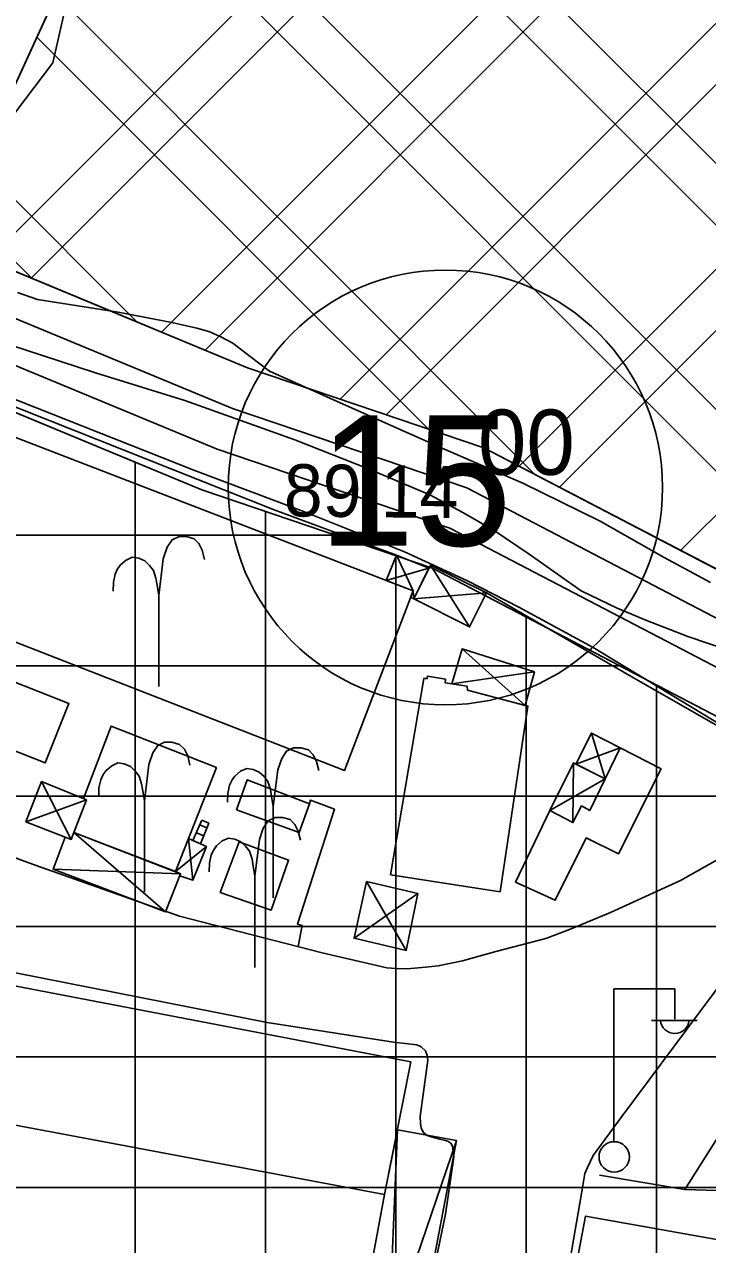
# Model space of a CAD drawing. Extents: x 417995 to 421451, y 4454518 to 4458015.
# Drawn here: x 419838.9 to 419917.6, y 4455510.2 to 4455650.5 of the extents above; entities that cross this region are included whole.
import ezdxf

# ---------------------------------------------------------------- set-up
doc = ezdxf.new("R2010")
doc.units = 0
for name, color, linetype in [('ADAKENARI', 7, 'Continuous'), ('B_Betonzemin', 7, 'Continuous'), ('B_Imalat', 7, 'Continuous'), ('B_Merdiven', 7, 'Continuous'), ('B_Sundurma', 7, 'Continuous'), ('B_Ticari', 7, 'Continuous'), ('Hid_Havuz', 7, 'Continuous'), ('KALDIRIM_FAT', 7, 'Continuous'), ('KD_DAIRE', 7, 'Continuous'), ('KD_YGEN', 7, 'Continuous'), ('PL_AYA_PARK_DINLENME', 7, 'Continuous'), ('PL_K_DEPOLAMA', 7, 'Continuous'), ('PL_TİCARET', 7, 'Continuous'), ('S_Elektrik_Diregi', 7, 'Continuous'), ('Sinir_Duvar_tek_tarafa_ait', 7, 'Continuous'), ('Sinir_itirazli_Mulkiyet', 7, 'Continuous'), ('Sinir_Tel_bir_taraf', 7, 'Continuous'), ('TRFAT_DEPOLAMA', 7, 'Continuous'), ('TRFAT_TİCARET', 7, 'Continuous'), ('Y_Yol_Kotu', 7, 'Continuous'), ('Yol_Sose', 7, 'Continuous')]:
    doc.layers.add(name, color=color, linetype=linetype)

msp = doc.modelspace()

# ---------------------------------------------------------------- linework, layer by layer
at = {"layer": 'ADAKENARI'}
for p, q in [((419830.81, 4455628.27), (419845.3, 4455659.85)), ((419832.33, 4455624.4), (419864.61, 4455611.04)), ((419864.61, 4455611.04), (419891.81, 4455601.83)), ((419827.67, 4455610.1), (419859.33, 4455596.99)), ((419891.81, 4455601.83), (419939.44, 4455577)), ((419859.33, 4455596.99), (419885.9, 4455587.99)), ((419885.9, 4455587.99), (419940.17, 4455559.7))]:
    msp.add_line(p, q, dxfattribs=at)
at = {"layer": 'B_Betonzemin'}
msp.add_lwpolyline([(419871.75, 4455560.9), (419871.84, 4455561.3), (419874.61, 4455560.27), (419870.36, 4455547.03), (419870.88, 4455546.9), (419870.41, 4455544.48)], dxfattribs=at)
at = {"layer": 'B_Imalat'}
for points in [[(419825.74, 4455542.25), (419822.75, 4455526.78), (419880.38, 4455515.95), (419883.39, 4455531.22)], [(419822.75, 4455526.78), (419818.45, 4455503.99), (419876.12, 4455492.98), (419880.38, 4455515.95)]]:
    msp.add_lwpolyline(points, close=True, dxfattribs=at)
at = {"layer": 'B_Merdiven'}
for p, q in [((419859.12, 4455558.48), (419859.93, 4455558.12)), ((419858.32, 4455556.65), (419859.18, 4455556.27)), ((419858.72, 4455557.56), (419859.56, 4455557.2))]:
    msp.add_line(p, q, dxfattribs=at)
msp.add_lwpolyline([(419859.18, 4455556.27), (419858.32, 4455556.65), (419859.35, 4455558.99), (419860.14, 4455558.65)], close=True, dxfattribs=at)
at = {"layer": 'B_Sundurma'}
for p, q in [((419881.73, 4455589.49), (419883.65, 4455585.38)), ((419885.48, 4455587.98), (419880.54, 4455586.57)), ((419890.16, 4455581.23), (419885.66, 4455588.35)), ((419883.65, 4455585.38), (419883.74, 4455584.46)), ((419883.74, 4455584.46), (419892.09, 4455585.16)), ((419889.29, 4455578.7), (419896.54, 4455572.2)), ((419888.13, 4455574.68), (419897.63, 4455576.05)), ((419904.19, 4455569.03), (419905.76, 4455563.76)), ((419907.5, 4455567.34), (419902.41, 4455565.45)), ((419902.11, 4455565.6), (419902.06, 4455558.73)), ((419840.89, 4455563.45), (419844.31, 4455556.79)), ((419899.4, 4455560.11), (419905.76, 4455563.76)), ((419839.08, 4455558.8), (419846.06, 4455561.36)), ((419855.16, 4455548.45), (419844.61, 4455557.57)), ((419857.79, 4455556.88), (419858.32, 4455552.09)), ((419859.86, 4455555.96), (419856.29, 4455553.09)), ((419856.9, 4455552.85), (419842.22, 4455553.37)), ((419878.31, 4455551.95), (419882.87, 4455544.03)), ((419876.87, 4455545.42), (419884.22, 4455550.57)), ((419881.85, 4455523.41), (419879.9, 4455476.15)), ((419888.66, 4455522.15), (419873.37, 4455477.55))]:
    msp.add_line(p, q, dxfattribs=at)
for points in [[(419885.48, 4455587.98), (419881.73, 4455589.49), (419880.54, 4455586.57), (419883.65, 4455585.38), (419883.36, 4455584.62), (419883.74, 4455584.46)], [(419883.74, 4455584.46), (419890.16, 4455581.23), (419892.09, 4455585.16), (419885.66, 4455588.35)], [(419888.13, 4455574.68), (419889.29, 4455578.7), (419897.63, 4455576.05), (419896.54, 4455572.2), (419889.91, 4455573.94), (419889.88, 4455574.4)], [(419907.5, 4455567.34), (419904.19, 4455569.03), (419902.41, 4455565.45), (419905.76, 4455563.76)], [(419899.4, 4455560.11), (419902.11, 4455565.6), (419905.76, 4455563.76), (419903.99, 4455560.11), (419903.06, 4455560.65), (419902.06, 4455558.73)], [(419839.08, 4455558.8), (419840.89, 4455563.45), (419846.06, 4455561.36), (419844.31, 4455556.79)], [(419844.61, 4455557.57), (419856.9, 4455552.85), (419855.16, 4455548.45), (419842.22, 4455553.37), (419843.6, 4455557.07), (419844.31, 4455556.79)], [(419857.79, 4455556.88), (419859.86, 4455555.96), (419858.32, 4455552.09), (419856.8, 4455552.62), (419856.9, 4455552.85), (419856.29, 4455553.09)], [(419878.31, 4455551.95), (419876.87, 4455545.42), (419882.87, 4455544.03), (419884.22, 4455550.57)], [(419881.85, 4455523.41), (419888.66, 4455522.15), (419879.9, 4455476.15), (419873.37, 4455477.55), (419876.12, 4455492.98), (419880.38, 4455515.95)]]:
    msp.add_lwpolyline(points, close=True, dxfattribs=at)
at = {"layer": 'B_Ticari'}
for points in [[(419832.7, 4455568.99), (419841.32, 4455565.59), (419844.04, 4455572.41), (419835.36, 4455575.85)], [(419881.05, 4455552.71), (419893.68, 4455550.78), (419896.87, 4455572.12), (419889.91, 4455573.94), (419889.88, 4455574.4), (419887.36, 4455574.81), (419887.38, 4455575.24), (419885.32, 4455575.57), (419885.28, 4455575.29), (419884.89, 4455575.3)], [(419907.5, 4455567.34), (419912.2, 4455564.9), (419907.31, 4455555.15), (419903.57, 4455556.97), (419900.02, 4455549.8), (419895.45, 4455551.87), (419899.4, 4455560.11), (419902.06, 4455558.73), (419903.06, 4455560.65), (419903.99, 4455560.11)], [(419918.76, 4455495.67), (419918.73, 4455495.26), (419900.71, 4455498.61), (419903.51, 4455513.47), (419921.18, 4455510.33)]]:
    msp.add_lwpolyline(points, close=True, dxfattribs=at)
at = {"layer": 'Hid_Havuz'}
for points in [[(419825.17, 4455584.41), (419875.78, 4455564.72), (419883.65, 4455585.38), (419832.92, 4455604.93)], [(419856.29, 4455553.09), (419861.02, 4455565.06), (419848.89, 4455569.82), (419845.73, 4455561.5), (419846.06, 4455561.36), (419844.61, 4455557.57)], [(419863.32, 4455560.2), (419864.57, 4455563.66), (419871.75, 4455560.9), (419870.56, 4455557.58)], [(419863.64, 4455556.5), (419869.32, 4455554.42), (419867.31, 4455548.66), (419861.45, 4455550.7)]]:
    msp.add_lwpolyline(points, close=True, dxfattribs=at)
for points in [[(419859.63, 4455588.99), (419859.38, 4455590.04), (419859, 4455590.81), (419858.44, 4455591.37), (419857.56, 4455591.62), (419856.72, 4455591.62), (419855.92, 4455591.23), (419855.36, 4455590.39), (419854.9, 4455589.06), (419854.38, 4455584.86)], [(419849.13, 4455585.35), (419849.16, 4455586.37), (419849.37, 4455587.31), (419849.65, 4455587.91), (419849.97, 4455588.36), (419850.63, 4455588.92), (419851.33, 4455589.24), (419852.07, 4455589.13), (419852.77, 4455588.82), (419853.33, 4455588.29), (419853.78, 4455587.73), (419854.06, 4455586.82), (419854.2, 4455586.02), (419854.38, 4455584.86), (419854.38, 4455574.36)], [(419857.97, 4455565.34), (419857.72, 4455566.39), (419857.34, 4455567.16), (419856.78, 4455567.72), (419855.9, 4455567.97), (419855.06, 4455567.97), (419854.26, 4455567.58), (419853.7, 4455566.74), (419853.24, 4455565.41), (419852.72, 4455561.21)], [(419872.8, 4455564.71), (419872.55, 4455565.76), (419872.17, 4455566.53), (419871.61, 4455567.09), (419870.73, 4455567.34), (419869.89, 4455567.34), (419869.09, 4455566.95), (419868.53, 4455566.11), (419868.07, 4455564.78), (419867.55, 4455560.58)], [(419847.47, 4455561.7), (419847.5, 4455562.72), (419847.71, 4455563.66), (419847.99, 4455564.26), (419848.31, 4455564.71), (419848.97, 4455565.27), (419849.67, 4455565.59), (419850.41, 4455565.48), (419851.11, 4455565.17), (419851.67, 4455564.64), (419852.12, 4455564.08), (419852.4, 4455563.17), (419852.54, 4455562.37), (419852.72, 4455561.21), (419852.72, 4455550.71)], [(419862.3, 4455561.07), (419862.33, 4455562.09), (419862.54, 4455563.03), (419862.82, 4455563.63), (419863.14, 4455564.08), (419863.8, 4455564.64), (419864.5, 4455564.96), (419865.24, 4455564.85), (419865.94, 4455564.54), (419866.5, 4455564.01), (419866.95, 4455563.45), (419867.23, 4455562.54), (419867.37, 4455561.74), (419867.55, 4455560.58), (419867.55, 4455550.08)], [(419870.68, 4455556.7), (419870.44, 4455557.75), (419870.05, 4455558.52), (419869.49, 4455559.08), (419868.62, 4455559.32), (419867.78, 4455559.32), (419866.97, 4455558.94), (419866.41, 4455558.1), (419865.96, 4455556.77), (419865.43, 4455552.57)], [(419860.18, 4455553.06), (419860.22, 4455554.07), (419860.43, 4455555.02), (419860.71, 4455555.61), (419861.02, 4455556.07), (419861.69, 4455556.63), (419862.39, 4455556.94), (419863.12, 4455556.84), (419863.82, 4455556.52), (419864.38, 4455556), (419864.84, 4455555.44), (419865.12, 4455554.53), (419865.26, 4455553.72), (419865.43, 4455552.57), (419865.43, 4455542.07)]]:
    msp.add_lwpolyline(points, dxfattribs=at)
at = {"layer": 'KALDIRIM_FAT'}
for p, q in [((419819.76, 4455624.19), (419862.85, 4455606.36)), ((419817.53, 4455619.7), (419861.09, 4455601.68)), ((419862.85, 4455606.36), (419889.84, 4455597.22)), ((419861.09, 4455601.68), (419887.87, 4455592.6)), ((419889.84, 4455597.22), (419938.43, 4455571.88)), ((419887.87, 4455592.6), (419936.12, 4455567.45))]:
    msp.add_line(p, q, dxfattribs=at)
at = {"layer": 'KD_DAIRE'}
msp.add_circle((419887.38, 4455597.27), 25, dxfattribs=at)
at = {"layer": 'PL_AYA_PARK_DINLENME'}
msp.add_lwpolyline([(419884.24, 4455014.01), (419916.83, 4455187.99), (419837.29, 4455197.86), (419804.18, 4455325.18), (419819.77, 4455424.95), (419807.91, 4455531.7), (419785.76, 4455586.42), (419835.59, 4455637.43), (419842.19, 4455646.09), (419927.54, 4456021.09), (419744.69, 4456064.85), (419766.68, 4456168.71), (419803.1, 4456205.13), (419873.42, 4456377.73), (419915.08, 4456428.31), (419995.43, 4456517.04), (420046.79, 4456762.24), (420038.67, 4456854.78)], dxfattribs=at)
at = {"layer": 'PL_K_DEPOLAMA'}
for points in [[(419830.81, 4455628.27), (419845.3, 4455659.85), (419847.47, 4455665.05), (419849.28, 4455670.39), (419850.71, 4455675.85), (419851.76, 4455681.39), (419852.43, 4455686.99), (419852.7, 4455692.62), (419852.59, 4455698.26), (419852.09, 4455703.87), (419851.19, 4455709.44), (419849.92, 4455714.93), (419846.28, 4455728.45), (419845.46, 4455731.94), (419844.87, 4455735.47), (419844.51, 4455739.03), (419844.38, 4455742.61), (419844.47, 4455746.18), (419844.8, 4455749.75), (419845.36, 4455753.28), (419846.14, 4455756.78), (419846.14, 4455756.78), (419902.93, 4455976.43)], [(420022.37, 4455953.81), (420113.83, 4455915.99), (420029.83, 4455740.78), (419939.44, 4455577), (419891.81, 4455601.83), (419864.61, 4455611.04), (419832.33, 4455624.4)]]:
    msp.add_lwpolyline(points, dxfattribs=at)
at = {"layer": 'PL_TİCARET'}
msp.add_lwpolyline([(419940.17, 4455559.7), (419885.9, 4455587.99), (419859.33, 4455596.99), (419827.67, 4455610.1)], dxfattribs=at)
at = {"layer": 'S_Elektrik_Diregi'}
for p, q in [((419906.78, 4455522.12), (419906.78, 4455539.62)), ((419906.78, 4455539.62), (419913.78, 4455539.62)), ((419913.78, 4455536.12), (419913.78, 4455539.62)), ((419911.12, 4455535.98), (419916.37, 4455535.98))]:
    msp.add_line(p, q, dxfattribs=at)
msp.add_circle((419906.81, 4455520.28), 1.75, dxfattribs=at)
msp.add_arc((419913.78, 4455536.13), 1.66, 184.8384, 355.1464, dxfattribs=at)
at = {"layer": 'Sinir_Duvar_tek_tarafa_ait'}
for points in [[(419820.39, 4455613.1), (419821.26, 4455613.11), (419867.67, 4455594.71), (419881.73, 4455589.49)], [(419892.09, 4455585.16), (419908.57, 4455575.66), (419922.18, 4455567.85)], [(419926.18, 4455524.1), (419921.12, 4455516.34), (419914.94, 4455516.53), (419921.61, 4455527.09)]]:
    msp.add_lwpolyline(points, dxfattribs=at)
at = {"layer": 'Sinir_itirazli_Mulkiyet'}
msp.add_lwpolyline([(419838.11, 4455619.69), (419840.44, 4455618.87), (419849.69, 4455617.43), (419855.88, 4455616.23), (419858.76, 4455615.59), (419860.26, 4455615.17), (419861.51, 4455614.6), (419862.92, 4455613.85), (419864.92, 4455612.33), (419867.14, 4455610.63), (419874.83, 4455607.21), (419887.07, 4455601.75), (419896.29, 4455597.78), (419905.18, 4455593.39), (419912.55, 4455589.22), (419917.89, 4455586.33)], dxfattribs=at)
at = {"layer": 'Sinir_Tel_bir_taraf'}
msp.add_lwpolyline([(419914.94, 4455516.53), (419905.12, 4455518.19)], dxfattribs=at)
at = {"layer": 'TRFAT_DEPOLAMA'}
for p, q in [((419834.7, 4455623.42), (420101.45, 4455890.16)), ((419839.71, 4455621.35), (420094.94, 4455876.58)), ((419854.71, 4455615.14), (420075.41, 4455835.83)), ((419859.71, 4455613.07), (420068.89, 4455822.25)), ((419875.28, 4455607.43), (420049.36, 4455781.5)), ((419880.57, 4455605.64), (420042.85, 4455767.92)), ((419895.86, 4455599.72), (420021.11, 4455724.97)), ((419900.51, 4455597.29), (420012.4, 4455709.19)), ((419852.37, 4455700.66), (419952.46, 4455600.58)), ((419852.69, 4455693.28), (419949.94, 4455596.02)), ((419850.34, 4455674.42), (419942.4, 4455582.36)), ((419848.77, 4455668.91), (419939.88, 4455577.8)), ((419914.45, 4455590.02), (419986.27, 4455661.84)), ((419842.57, 4455653.9), (419897.72, 4455598.74)), ((419840.34, 4455649.05), (419885.4, 4455604)), ((419833.67, 4455634.51), (419851.87, 4455616.31)), ((419831.45, 4455629.66), (419839.81, 4455621.3))]:
    msp.add_line(p, q, dxfattribs=at)
at = {"layer": 'TRFAT_TİCARET'}
for p, q in [((419851.68, 4455183.32), (419851.68, 4455600.16)), ((419866.68, 4455183.91), (419866.68, 4455594.51)), ((419811.41, 4455591.77), (419874.74, 4455591.77)), ((419881.68, 4455184.49), (419881.68, 4455589.42)), ((419896.68, 4455185.08), (419896.68, 4455582.37)), ((419806.7, 4455576.77), (419907.42, 4455576.77)), ((419911.68, 4455175.86), (419911.68, 4455574.55)), ((419807.59, 4455561.77), (419936.19, 4455561.77)), ((419808.48, 4455546.77), (420188.98, 4455546.77)), ((419809.38, 4455531.77), (420182.35, 4455531.77)), ((419810.28, 4455516.77), (420175.72, 4455516.77))]:
    msp.add_line(p, q, dxfattribs=at)
at = {"layer": 'Yol_Sose'}
for points in [[(419924.45, 4455577.02), (419915.27, 4455580.12), (419910.45, 4455582.01), (419907.13, 4455583.39), (419903.02, 4455585.4), (419897.03, 4455589.58), (419892.99, 4455592.31), (419889.39, 4455594.4), (419885.59, 4455596.42), (419878.59, 4455599.37), (419870.04, 4455602.76), (419857.38, 4455607.27), (419847.1, 4455610.44), (419833.11, 4455615.01)], [(419832.77, 4455609.38), (419858.42, 4455599.24), (419871.14, 4455594.48), (419882.68, 4455589.86), (419889.91, 4455586.54), (419895.84, 4455583.49), (419904.4, 4455578.86), (419920.64, 4455569.01)], [(419901.75, 4455508.51), (419903.05, 4455516.09), (419903.41, 4455518.37), (419903.73, 4455519.08), (419904.39, 4455520.45), (419907.7, 4455524.92), (419919.7, 4455541.01), (419930.16, 4455554.4), (419934.63, 4455559.97), (419934.89, 4455560.19), (419935.18, 4455560.37), (419935.78, 4455560.39), (419936.96, 4455560.16), (419945.6, 4455556.3), (419977.53, 4455541.01), (419997.09, 4455531.46), (420015.86, 4455522.19), (420042.53, 4455508.25)], [(419923.57, 4455557.21), (419914.45, 4455552.05), (419906.37, 4455548.37), (419901.67, 4455546.42), (419898.94, 4455545.41), (419893.2, 4455543.91), (419889.34, 4455542.81), (419886.55, 4455542.27), (419885.08, 4455542.11), (419882.99, 4455541.92), (419881.72, 4455541.95), (419880.63, 4455542.03), (419873.19, 4455543.76), (419856.75, 4455547.97), (419840.27, 4455553.8), (419828.69, 4455558)], [(419837.88, 4455541.46), (419866.85, 4455535.73), (419881.42, 4455533.46), (419884.09, 4455533.18), (419884.57, 4455532.95), (419885.08, 4455532.48), (419885.29, 4455531.94), (419885.34, 4455531.42), (419884.49, 4455524.92), (419884.51, 4455524.11), (419884.6, 4455523.58), (419884.86, 4455523.08), (419885.29, 4455522.75), (419885.87, 4455522.55), (419886.74, 4455522.31), (419887.25, 4455522.22), (419887.67, 4455522.09), (419888, 4455521.86), (419888.2, 4455521.5), (419888.33, 4455520.29), (419887.39, 4455513.68), (419883.4, 4455494.44)]]:
    msp.add_lwpolyline(points, dxfattribs=at)

# ---------------------------------------------------------------- texts
at = {"layer": 'KD_YGEN'}
for s, height, p in [('15', 15, (419872.72, 4455590.57)), ('00', 7.5, (419891.12, 4455598.72))]:
    msp.add_text(s, height=height, dxfattribs=at).set_placement(p)
at = {"layer": 'Y_Yol_Kotu'}
msp.add_text('89.14', height=6, rotation=359.3381, dxfattribs=at).set_placement((419868.76, 4455593.96))

doc.saveas('drawing.dxf')
